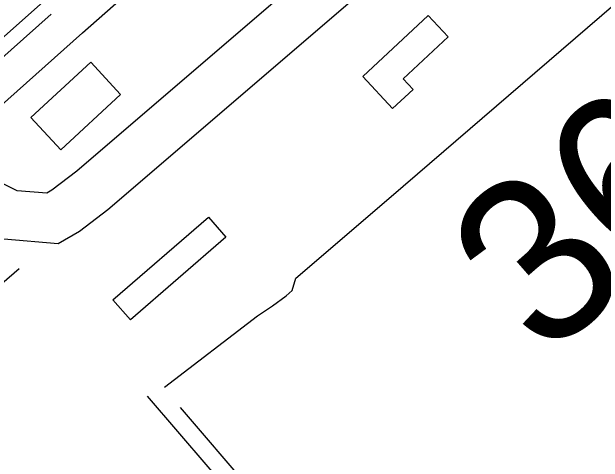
# Model space of a CAD drawing. Extents: x 3392644 to 3430565, y 576657 to 602123.
# Drawn here: x 3410800 to 3411158.2, y 584155.6 to 584428.5 of the extents above; entities that cross this region are included whole.
import ezdxf

# ---------------------------------------------------------------- set-up
doc = ezdxf.new("R2010")
doc.units = 0
for name, color, linetype in [('V-BLDG-OTLN', 7, 'Continuous'), ('V-DTCH-CNTR', 7, 'Continuous'), ('V-ROAD-CNTR', 7, 'Continuous'), ('V-SURV-IDEN', 7, 'Continuous'), ('V-TOPO-SHOR', 7, 'Continuous')]:
    doc.layers.add(name, color=color, linetype=linetype)

msp = doc.modelspace()

# ---------------------------------------------------------------- linework, layer by layer
at = {"layer": 'V-BLDG-OTLN'}
for points in [[(3411064.31, 584413.32), (3411037.11, 584387.89), (3411043.1, 584381.48), (3411030.72, 584369.91), (3411012.56, 584389.32), (3411052.15, 584426.32)], [(3410811.61, 584364.52), (3410847.87, 584397.96), (3410865.89, 584378.43), (3410829.63, 584344.98)], [(3410861.31, 584254.06), (3410919.11, 584304.16), (3410929.68, 584291.97), (3410871.88, 584241.87)]]:
    msp.add_lwpolyline(points, close=True, dxfattribs=at)
at = {"layer": 'V-DTCH-CNTR'}
for points in [[(3410882.07, 584195.63), (3411047.38, 584002.95), (3411083.06, 583964.36), (3411089.17, 583960.11), (3411094, 583960.7), (3411103.83, 583970.13), (3411294.46, 584136.17), (3411604.7, 584395.4)], [(3409182.79, 582089.43), (3409092.69, 582198.3), (3408907.25, 582416.17), (3408813.85, 582525.47), (3408808.53, 582534.52), (3408807.9, 582537.29), (3408807.34, 582543.49), (3408808.06, 582544.85), (3408809.5, 582548.27), (3409025.31, 582733.75), (3409286, 582959.59), (3409402.14, 583061.53), (3409500.48, 583147.85), (3409737.23, 583347.35), (3409967.14, 583549.06), (3410164.71, 583718.4), (3410319.6, 583853.53), (3410527.72, 584032.98), (3410699.42, 584182.2), (3410804.52, 584272.94)]]:
    msp.add_lwpolyline(points, dxfattribs=at)
at = {"layer": 'V-ROAD-CNTR'}
for points in [[(3411584.22, 584954.43), (3411564.43, 584946.05), (3411531.67, 584927.07), (3411332.82, 584755.34), (3410839.36, 584331.89), (3410824.3, 584320.45), (3410821.18, 584318.64), (3410803.28, 584320.1), (3410787.4, 584327.99), (3410777.3, 584340.22), (3410772.41, 584348.98), (3410774.05, 584354.1), (3410791.68, 584370.39), (3410842.76, 584415.78), (3411146.42, 584683.27), (3411086.44, 584753.41), (3411019.46, 584823.09)], [(3411595.92, 584926.8), (3411577.85, 584919.15), (3411549.14, 584902.52), (3411352.39, 584732.6), (3410858.22, 584308.54), (3410840.95, 584295.43), (3410828.1, 584287.98), (3410795.1, 584290.67), (3410768.33, 584303.96), (3410752.43, 584323.22), (3410739.86, 584345.73), (3410747.89, 584370.78), (3410771.53, 584392.62), (3410822.89, 584438.25), (3411104.41, 584686.24), (3411064.2, 584733.25), (3410997.36, 584802.79)]]:
    msp.add_lwpolyline(points, dxfattribs=at)
at = {"layer": 'V-TOPO-SHOR'}
for points in [[(3410892.56, 584201.04), (3410948.94, 584244.39), (3410957.96, 584250.37), (3410966.31, 584256.36), (3410969.8, 584259.71), (3410972.01, 584267.2), (3411029.89, 584316.69), (3411196.57, 584460.51), (3411407.11, 584638.36), (3411503.37, 584721.99), (3411518.52, 584725.78), (3411532.2, 584724.82), (3411545.9, 584725.22), (3411552.84, 584729.18), (3411560.49, 584735.19), (3411570.88, 584740.45)], [(3410823.91, 584427.03), (3410749.18, 584360.7), (3410735.5, 584362.36), (3410728.61, 584360.45), (3410718.84, 584352.42)], [(3410902, 584188.79), (3411070.9, 583991.55), (3411090.71, 583985.02), (3411123.6, 584008.23), (3411610.18, 584415.61)]]:
    msp.add_lwpolyline(points, dxfattribs=at)

# ---------------------------------------------------------------- texts
at = {"layer": 'V-SURV-IDEN'}
for s, rotation, p in [('369+85.1', 41.2539, (3411122.6, 584216.82)), ('375+83.5', 41.8099, (3411111.57, 583774.49))]:
    msp.add_text(s, height=100, rotation=rotation, dxfattribs=at).set_placement(p)

doc.saveas('drawing.dxf')
